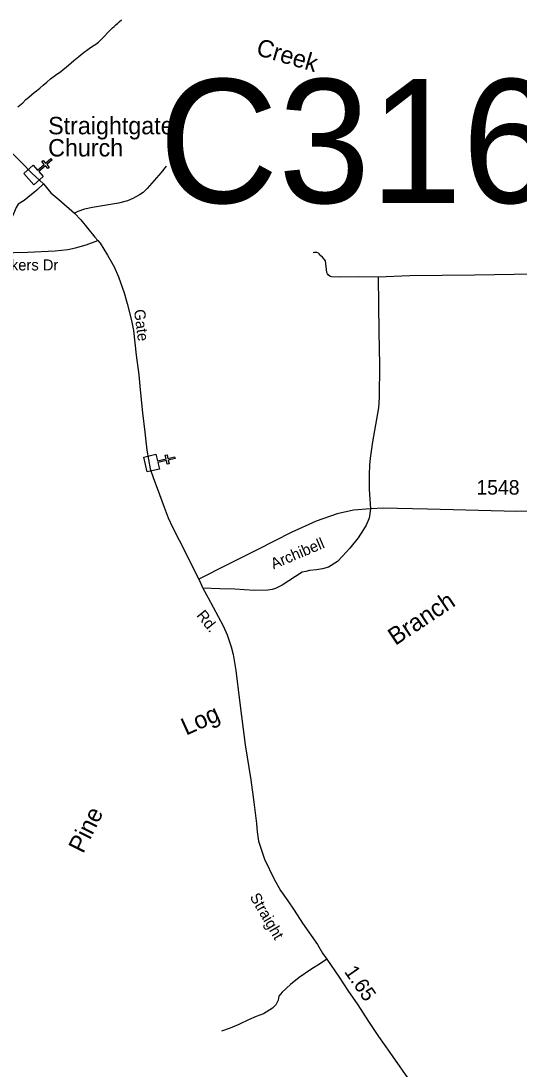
# Model space of a CAD drawing. Extents: x 2220236 to 2384410, y 720751 to 894131.
# Drawn here: x 2342298 to 2346593, y 852126 to 861155 of the extents above; entities that cross this region are included whole.
import ezdxf

# ---------------------------------------------------------------- set-up
doc = ezdxf.new("R2010")
doc.units = 0
doc.layers.add('Default', color=7, linetype='Continuous')

msp = doc.modelspace()

# ---------------------------------------------------------------- linework, layer by layer
at = {"layer": 'Default'}
for points in [[(2342340.2, 860476.8), (2342365.8, 860499.2), (2342387.7, 860517.2), (2342411.5, 860537.9), (2342433.2, 860553.5), (2342461.2, 860576), (2342488.6, 860602.7), (2342520.4, 860628.6), (2342554.1, 860655.3), (2342595.7, 860688.2), (2342641.4, 860720.6), (2342706.7, 860774.8), (2342754.4, 860813.8), (2342796, 860848.3), (2342831.6, 860876.7), (2342885, 860917.6), (2342914.7, 860937.5), (2342944.5, 860956.1), (2342966.5, 860972.5), (2342978.8, 860983.8), (2342998.1, 861002.6), (2343021.7, 861027.2), (2343043.4, 861051.1), (2343059.1, 861067.5), (2343073, 861081.9), (2343088.8, 861095.6), (2343100.9, 861106), (2343116.7, 861120.7), (2343132.5, 861134.5), (2343146.1, 861146.6), (2343166, 861165.4)], [(2342270.9, 860413.9), (2342314.7, 860450.2), (2342340.2, 860476.8)], [(2342223, 860014.7), (2342306, 859933.6), (2342393.1, 859844.7), (2342493.6, 859750.4), (2342557.1, 859674.8), (2342625.8, 859617.5), (2342759.2, 859499.1), (2342813.7, 859441.9), (2342935.6, 859293.5), (2342962.2, 859262.9), (2342982.2, 859239.9), (2343045.5, 859136.7), (2343100.6, 859037.5), (2343139.6, 858949.8), (2343189.2, 858812.6), (2343214.4, 858720.8), (2343236.8, 858632.1), (2343255.6, 858560.2), (2343269.1, 858489.5), (2343291.6, 858275.9), (2343314.7, 858105.5), (2343325.1, 857977.6), (2343347.2, 857779.4), (2343365.5, 857612.5), (2343383.7, 857458.6), (2343413.3, 857295.7), (2343440.3, 857212.1), (2343481.7, 857106.6), (2343523.1, 856989), (2343568.4, 856875.6), (2343604, 856793.5), (2343661.3, 856681.3), (2343833.3, 856347.3)], [(2342223, 860014.7), (2342306, 859933.6), (2342393.1, 859844.7), (2342493.6, 859750.4), (2342557.1, 859674.8), (2342625.8, 859617.5), (2342759.2, 859499.1), (2342813.7, 859441.9), (2342935.6, 859293.5), (2342962.2, 859262.9), (2342982.2, 859239.9), (2343045.5, 859136.7), (2343100.6, 859037.5), (2343139.6, 858949.8), (2343189.2, 858812.6), (2343214.4, 858720.8), (2343236.8, 858632.1), (2343255.6, 858560.2), (2343269.1, 858489.5), (2343291.6, 858275.9), (2343314.7, 858105.5), (2343325.1, 857977.6), (2343347.2, 857779.4), (2343365.5, 857612.5), (2343383.7, 857458.6), (2343413.3, 857295.7), (2343440.3, 857212.1), (2343481.7, 857106.6), (2343523.1, 856989), (2343568.4, 856875.6), (2343604, 856793.5), (2343661.3, 856681.3), (2343833.3, 856347.3)], [(2343550, 859902.6), (2343506.7, 859850), (2343386.4, 859710.7), (2343352.9, 859678.3), (2343321, 859655.8), (2343263.4, 859625.2), (2343215.6, 859604.6), (2343138, 859585.7), (2342914.5, 859547.1), (2342846.8, 859534.1), (2342789, 859513.6), (2342759.2, 859499.1)], [(2342493.6, 859750.4), (2342434.5, 859698.3), (2342325, 859607.8), (2342274.6, 859576.5), (2342255.5, 859548.7), (2342232.9, 859493.1), (2342206.8, 859439.2), (2342186, 859409.6), (2342163.4, 859383.5), (2342144.3, 859367.9), (2342106, 859350.5), (2342039.3, 859334.6)], [(2341838, 859151.4), (2341997, 859154), (2342354.1, 859164.4), (2342593.9, 859174.9), (2342703.4, 859185.3), (2342768.6, 859200.9), (2342859.8, 859227), (2342962.2, 859262.9)], [(2345379, 858948.8), (2345210.9, 858950.7), (2345045.1, 858948.7), (2344975, 858949.8), (2344965, 858953.8), (2344946.9, 858967.5), (2344940.7, 858977.5), (2344936.6, 858987.5), (2344923.4, 859087.2), (2344899, 859121), (2344884.9, 859132.8), (2344870.6, 859148.7), (2344862.6, 859154.5), (2344848.5, 859160.4), (2344830.5, 859160), (2344818.6, 859157.9)], [(2350167.9, 858954.9), (2350142.7, 858971.2), (2350122.6, 858980.9), (2350094.3, 858988.2), (2350023.4, 858993.2), (2349804.8, 858997.4), (2349247.8, 858993.2), (2348571, 858989), (2347869, 858976.3), (2347179.5, 858963.7), (2346722.3, 858972.9), (2346208.6, 858964.7), (2345650.8, 858958.1), (2345379, 858948.8)], [(2345379, 858948.8), (2345379.8, 858710.9), (2345382.6, 858474.9), (2345389.9, 858193.1), (2345387.4, 857911.2), (2345382.5, 857821.2), (2345330.1, 857528.7), (2345307.8, 857388.3), (2345302.4, 857328.3), (2345301.3, 857248.4), (2345300.9, 857122.3), (2345312, 856953)], [(2347230, 856936.2), (2346573.1, 856927.8), (2345804.9, 856948.8), (2345546.3, 856955.1), (2345423.4, 856957.2), (2345312, 856953), (2345164.9, 856940.4), (2345024, 856908.8), (2344843.3, 856845.8), (2344628.9, 856749), (2344339.9, 856601.8), (2344077.1, 856469.3), (2343833.3, 856347.3)], [(2347230, 856936.2), (2346573.1, 856927.8), (2345804.9, 856948.8), (2345546.3, 856955.1), (2345423.4, 856957.2), (2345312, 856953), (2345164.9, 856940.4), (2345024, 856908.8), (2344843.3, 856845.8), (2344628.9, 856749), (2344339.9, 856601.8), (2344077.1, 856469.3), (2343833.3, 856347.3)], [(2345312, 856953), (2345305.7, 856913.1), (2345299.9, 856872.4), (2345274.6, 856810.1), (2345253.1, 856774), (2345206, 856701.5), (2345135.1, 856614.5), (2345072, 856543.9), (2345026.5, 856497.2), (2344951.1, 856448.3), (2344899.3, 856435.8), (2344847.5, 856427.1), (2344785.5, 856420.4), (2344753.6, 856412), (2344721.7, 856405.7), (2344551, 856293.7), (2344493.5, 856267), (2344463.5, 856256.7), (2344427.7, 856250.3), (2344309.7, 856248.8), (2344141.6, 856258.8), (2344011.6, 856263.3), (2343866.9, 856267.4)], [(2343833.3, 856347.3), (2343866.9, 856267.4), (2343911.1, 856185.3), (2344041.4, 855945.7), (2344077.1, 855867.7), (2344091.8, 855823.6), (2344110.7, 855764.7), (2344127.6, 855697.4), (2344150.7, 855558.6), (2344182.2, 855302), (2344231.6, 854919.2), (2344279.9, 854616.3), (2344305.7, 854425.2), (2344327.8, 854241.7), (2344334.7, 854169.7), (2344347.7, 854088), (2344374.7, 854004.3), (2344398.7, 853934.9), (2344482.8, 853762.4), (2344537.4, 853665.6), (2344600.5, 853575.2), (2344653, 853495.3), (2344724.5, 853383.8), (2344854.1, 853198.3), (2344897.1, 853124.8), (2344935.7, 853072.5), (2345041.9, 852919), (2345117.6, 852803.3), (2345203.7, 852679.2), (2345296.2, 852536.2), (2345381.5, 852406.9), (2345479.2, 852268), (2345670.3, 851992.5)], [(2343833.3, 856347.3), (2343866.9, 856267.4), (2343911.1, 856185.3), (2344041.4, 855945.7), (2344077.1, 855867.7), (2344091.8, 855823.6), (2344110.7, 855764.7), (2344127.6, 855697.4), (2344150.7, 855558.6), (2344182.2, 855302), (2344231.6, 854919.2), (2344279.9, 854616.3), (2344305.7, 854425.2), (2344327.8, 854241.7), (2344334.7, 854169.7), (2344347.7, 854088), (2344374.7, 854004.3), (2344398.7, 853934.9), (2344482.8, 853762.4), (2344537.4, 853665.6), (2344600.5, 853575.2), (2344653, 853495.3), (2344724.5, 853383.8), (2344854.1, 853198.3), (2344897.1, 853124.8), (2344935.7, 853072.5), (2345041.9, 852919), (2345117.6, 852803.3), (2345203.7, 852679.2), (2345296.2, 852536.2), (2345381.5, 852406.9), (2345479.2, 852268), (2345670.3, 851992.5)], [(2344935.7, 853072.5), (2344881.1, 853036.8), (2344797, 852984.2), (2344696.1, 852914.8), (2344622.6, 852853.8), (2344551.1, 852788.6), (2344521.7, 852752.8), (2344515.4, 852719.2), (2344496.4, 852679.2), (2344467, 852649.8), (2344389.4, 852602.8), (2344326.2, 852578.3), (2344261, 852550.9), (2344175.9, 852511), (2344102.3, 852477.3), (2344026.7, 852452.1)]]:
    msp.add_lwpolyline(points, dxfattribs=at)
for points in [[(2342403.3, 859911.9), (2342441, 859869.2), (2342498.2, 859919.4), (2342477.1, 859943.5), (2342489.1, 859954), (2342510.2, 859929.9), (2342555.4, 859969.6), (2342566, 859957.5), (2342520.8, 859917.9), (2342541.9, 859893.8), (2342529.9, 859883.3), (2342508.8, 859907.4), (2342451.5, 859857.2), (2342489.5, 859813.7), (2342409.4, 859743.5), (2342323.3, 859841.7)], [(2343462.2, 857421.8), (2343475.1, 857366.3), (2343549.3, 857383.5), (2343542.1, 857414.7), (2343557.6, 857418.3), (2343564.8, 857387.1), (2343623.4, 857400.6), (2343627.1, 857385), (2343568.5, 857371.5), (2343575.7, 857340.3), (2343560.1, 857336.7), (2343552.9, 857367.9), (2343478.7, 857350.7), (2343491.6, 857294.5), (2343387.8, 857270.6), (2343358.4, 857397.8)]]:
    msp.add_lwpolyline(points, close=True, dxfattribs=at)

# ---------------------------------------------------------------- texts
for s, height, rotation, p in [('Creek', 150, 343.63651, (2344317.8, 860864)), ('Gate', 95, 277.54412, (2343272.1, 858664.8)), ('Archibell', 95, 22.9389, (2344476, 856429.8)), ('Branch', 150, 33.68546, (2345526.6, 855770.9)), ('Rd.', 95, 309.04738, (2343806.8, 856032.2)), ('Log', 150, 24.40712, (2343721.9, 854997.4)), ('Pine', 150, 63.79418, (2342835, 853976.1)), ('Straight', 95, 300.33001, (2344267.6, 853609.1)), ('1.65', 125, 304.77896, (2345081.4, 852965))]:
    msp.add_text(s, height=height, rotation=rotation, dxfattribs=at).set_placement(p)
for s, height, p in [('C316', 1066.27, (2343487, 859587.3)), ('Straightgate', 150, (2342532.7, 860178.4)), ('Church', 150, (2342532.7, 859987.4)), ('Bakers Dr', 95, (2342056, 859005.6)), ('1548', 125, (2346225.2, 857074.4))]:
    msp.add_text(s, height=height, dxfattribs=at).set_placement(p)

doc.saveas('drawing.dxf')
